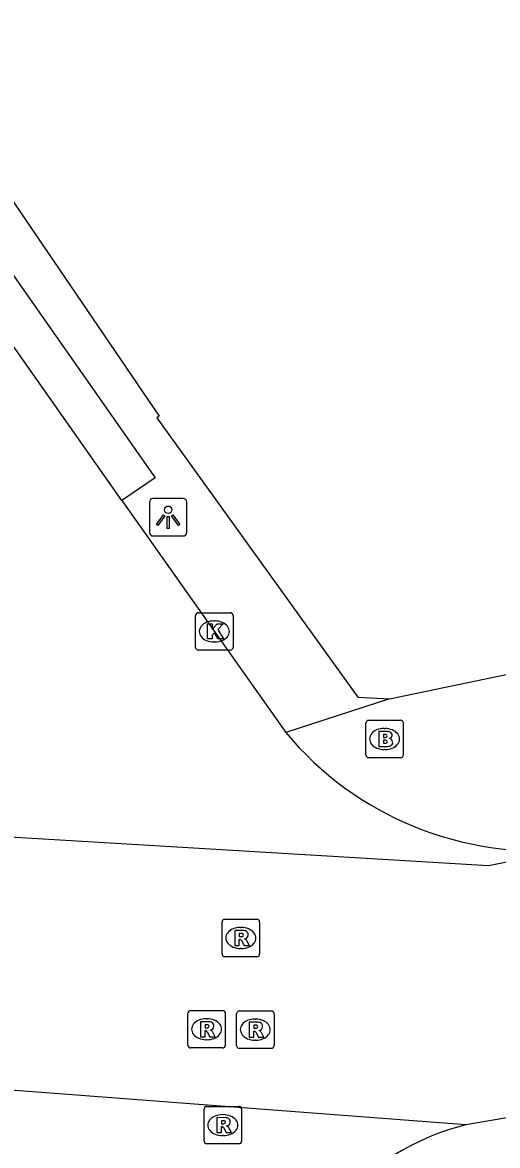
# Model space of a CAD drawing. Extents: x 161772 to 163123, y 383092 to 383917.
# Drawn here: x 162554.73 to 162567.41, y 383642.9 to 383672.88 of the extents above; entities that cross this region are included whole.
import ezdxf

# ---------------------------------------------------------------- set-up
doc = ezdxf.new("R2010")
doc.units = 0
for name, color, linetype in [('IMGEO_Brandkraan', 7, 'Continuous'), ('IMGEO_Kolk', 7, 'Continuous'), ('IMGEO_Lichtpunt', 7, 'Continuous'), ('IMGEO_Rijbaan_lokaal_open', 7, 'Continuous'), ('IMGEO_Rioolput', 7, 'Continuous'), ('IMGEO_Voetpad_open', 7, 'Continuous')]:
    doc.layers.add(name, color=color, linetype=linetype)

msp = doc.modelspace()

# ---------------------------------------------------------------- linework, layer by layer
at = {"layer": 'IMGEO_Brandkraan'}
for p, q in [((162563.894, 383653.327), (162563.894, 383654.179)), ((162563.969, 383654.253), (162564.821, 383654.253)), ((162564.895, 383654.179), (162564.895, 383653.327)), ((162564.382, 383654.033), (162564.407, 383654.033)), ((162564.405, 383653.473), (162564.38, 383653.473)), ((162564.821, 383653.253), (162563.969, 383653.253))]:
    msp.add_line(p, q, dxfattribs=at)
for points in [[(162563.894, 383653.327), (162563.894, 383654.179)], [(162563.969, 383654.253), (162564.821, 383654.253)], [(162564.895, 383654.179), (162564.895, 383653.327)], [(162564.242, 383653.953), (162564.242, 383653.553), (162564.455, 383653.553)], [(162564.473, 383653.953), (162564.242, 383653.953)], [(162564.421, 383653.872), (162564.367, 383653.872), (162564.367, 383653.796)], [(162564.367, 383653.796), (162564.42, 383653.796)], [(162564.429, 383653.72), (162564.367, 383653.72), (162564.367, 383653.639)], [(162564.367, 383653.639), (162564.429, 383653.639)], [(162564.821, 383653.253), (162563.969, 383653.253)]]:
    msp.add_lwpolyline(points, dxfattribs=at)
for centre, radius, start, end in [((162563.971, 383654.177), 0.0765, 91.552, 178.448), ((162563.971, 383654.177), 0.0765, 91.552, 178.448), ((162564.819, 383654.177), 0.0765, 1.552, 88.448), ((162564.819, 383654.177), 0.0765, 1.552, 88.448), ((162564.422, 383653.834), 0.0379, 267.8285, 90.9355), ((162564.477, 383653.808), 0.145, 59.4692, 91.5367), ((162564.502, 383653.855), 0.0922, 285.5137, 58.1501), ((162564.507, 383653.663), 0.105, 301.3115, 78.989), ((162564.43, 383653.679), 0.0404, 269.8759, 90.5077), ((162564.461, 383653.804), 0.251, 268.6676, 293.5347), ((162563.971, 383653.329), 0.0765, 181.552, 268.448), ((162563.971, 383653.329), 0.0765, 181.552, 268.448), ((162564.819, 383653.329), 0.0765, 271.552, 358.448), ((162564.819, 383653.329), 0.0765, 271.552, 358.448)]:
    msp.add_arc(centre, radius, start, end, dxfattribs=at)
for centre, major_axis, ratio, start_param, end_param in [((162564.381, 383653.753), (-0.387, 0.002), 0.722429, 4.712389, 7.853982), ((162564.406, 383653.753), (-0.39, 0.002), 0.717154, 1.570796, 4.712389)]:
    msp.add_ellipse(centre, major_axis=major_axis, ratio=ratio, start_param=start_param, end_param=end_param, dxfattribs=at)
at = {"layer": 'IMGEO_Kolk'}
for p, q in [((162559.424, 383657.125), (162560.276, 383657.125)), ((162559.349, 383656.199), (162559.349, 383657.051)), ((162559.837, 383656.905), (162559.862, 383656.905)), ((162560.35, 383657.051), (162560.35, 383656.199)), ((162559.86, 383656.345), (162559.835, 383656.345)), ((162560.276, 383656.125), (162559.424, 383656.125))]:
    msp.add_line(p, q, dxfattribs=at)
for points in [[(162559.424, 383657.125), (162560.276, 383657.125)], [(162559.349, 383656.199), (162559.349, 383657.051)], [(162559.67, 383656.825), (162559.793, 383656.825), (162559.793, 383656.674), (162559.923, 383656.825), (162560.087, 383656.825), (162559.941, 383656.674), (162560.094, 383656.425), (162559.942, 383656.425), (162559.857, 383656.589), (162559.793, 383656.522), (162559.793, 383656.425), (162559.67, 383656.425), (162559.67, 383656.825)], [(162560.35, 383657.051), (162560.35, 383656.199)], [(162560.276, 383656.125), (162559.424, 383656.125)]]:
    msp.add_lwpolyline(points, dxfattribs=at)
for centre, start, end in [((162559.426, 383657.049), 91.552, 178.448), ((162559.426, 383657.049), 91.552, 178.448), ((162560.274, 383657.049), 1.552, 88.448), ((162560.274, 383657.049), 1.552, 88.448), ((162559.426, 383656.201), 181.552, 268.448), ((162559.426, 383656.201), 181.552, 268.448), ((162560.274, 383656.201), 271.552, 358.448), ((162560.274, 383656.201), 271.552, 358.448)]:
    msp.add_arc(centre, 0.0765, start, end, dxfattribs=at)
for centre, major_axis, ratio, start_param, end_param in [((162559.836, 383656.625), (-0.387, 0.002), 0.722429, 4.712389, 7.853982), ((162559.861, 383656.625), (-0.39, 0.002), 0.717154, 1.570796, 4.712389)]:
    msp.add_ellipse(centre, major_axis=major_axis, ratio=ratio, start_param=start_param, end_param=end_param, dxfattribs=at)
at = {"layer": 'IMGEO_Lichtpunt'}
for p, q in [((162558.117, 383660.075), (162558.117, 383659.268)), ((162558.117, 383660.075), (162558.117, 383659.268)), ((162559.019, 383660.17), (162558.211, 383660.17)), ((162559.019, 383660.17), (162558.211, 383660.17)), ((162559.113, 383659.268), (162559.113, 383660.075)), ((162559.113, 383659.268), (162559.113, 383660.075)), ((162558.211, 383659.174), (162559.019, 383659.174)), ((162558.211, 383659.174), (162559.019, 383659.174))]:
    msp.add_line(p, q, dxfattribs=at)
for points in [[(162558.491, 383659.739), (162558.53, 383659.711), (162558.342, 383659.449), (162558.304, 383659.476), (162558.491, 383659.739)], [(162558.593, 383659.691), (162558.64, 383659.691), (162558.64, 383659.369), (162558.593, 383659.369), (162558.593, 383659.691)], [(162558.703, 383659.711), (162558.741, 383659.738), (162558.928, 383659.476), (162558.889, 383659.448), (162558.703, 383659.711)]]:
    msp.add_lwpolyline(points, dxfattribs=at)
msp.add_circle((162558.616, 383659.873), 0.0994, dxfattribs=at)
for centre, start, end in [((162558.211, 383660.075), 90, 180), ((162558.211, 383660.075), 90, 180), ((162559.019, 383660.075), 0, 90), ((162559.019, 383660.075), 0, 90), ((162558.211, 383659.268), 180, 270), ((162558.211, 383659.268), 180, 270), ((162559.019, 383659.268), 270, 0), ((162559.019, 383659.268), 270, 360)]:
    msp.add_arc(centre, 0.0946, start, end, dxfattribs=at)
at = {"layer": 'IMGEO_Rijbaan_lokaal_open'}
for points in [[(162557.377, 383660.116), (162552.616, 383666.884)], [(162557.377, 383660.116), (162561.758, 383653.93)], [(162569.386, 383650.816), (162567.171, 383650.365), (162548.585, 383651.484)], [(162566.564, 383643.453), (162548.214, 383644.855)], [(162571.364, 383644.272), (162566.564, 383643.453)]]:
    msp.add_lwpolyline(points, dxfattribs=at)
for centre, radius, start, end in [((162568.483, 383659.504), 8.735, 219.6526, 275.9336), ((162568.205, 383636.926), 6.731, 104.1117, 134.9371)]:
    msp.add_arc(centre, radius, start, end, dxfattribs=at)
at = {"layer": 'IMGEO_Rioolput'}
for p, q in [((162560.056, 383648.016), (162560.056, 383648.868)), ((162560.131, 383648.942), (162560.983, 383648.942)), ((162560.544, 383648.722), (162560.569, 383648.722)), ((162561.057, 383648.868), (162561.057, 383648.016)), ((162560.567, 383648.162), (162560.542, 383648.162)), ((162560.983, 383647.942), (162560.131, 383647.942)), ((162559.142, 383645.58), (162559.142, 383646.432)), ((162559.217, 383646.506), (162560.069, 383646.506)), ((162559.63, 383646.286), (162559.655, 383646.286)), ((162560.143, 383646.432), (162560.143, 383645.58)), ((162560.442, 383645.569), (162560.442, 383646.421)), ((162560.517, 383646.495), (162561.369, 383646.495)), ((162560.93, 383646.275), (162560.955, 383646.275)), ((162561.443, 383646.421), (162561.443, 383645.569)), ((162559.653, 383645.726), (162559.628, 383645.726)), ((162560.953, 383645.715), (162560.928, 383645.715)), ((162560.069, 383645.506), (162559.217, 383645.506)), ((162561.369, 383645.495), (162560.517, 383645.495)), ((162559.576, 383643.02), (162559.576, 383643.872)), ((162559.651, 383643.946), (162560.503, 383643.946)), ((162560.577, 383643.872), (162560.577, 383643.02)), ((162560.064, 383643.726), (162560.089, 383643.726)), ((162560.087, 383643.166), (162560.062, 383643.166)), ((162560.503, 383642.946), (162559.651, 383642.946))]:
    msp.add_line(p, q, dxfattribs=at)
for points in [[(162560.056, 383648.016), (162560.056, 383648.868)], [(162560.131, 383648.942), (162560.983, 383648.942)], [(162561.057, 383648.868), (162561.057, 383648.016)], [(162560.645, 383648.64), (162560.393, 383648.642), (162560.393, 383648.242)], [(162560.393, 383648.242), (162560.517, 383648.242), (162560.517, 383648.404), (162560.528, 383648.404)], [(162560.571, 383648.561), (162560.517, 383648.561), (162560.517, 383648.48)], [(162560.517, 383648.48), (162560.569, 383648.48)], [(162560.575, 383648.375), (162560.646, 383648.242), (162560.786, 383648.242), (162560.721, 383648.368)], [(162560.983, 383647.942), (162560.131, 383647.942)], [(162559.142, 383645.58), (162559.142, 383646.432)], [(162559.217, 383646.506), (162560.069, 383646.506)], [(162560.143, 383646.432), (162560.143, 383645.58)], [(162560.442, 383645.569), (162560.442, 383646.421)], [(162560.517, 383646.495), (162561.369, 383646.495)], [(162561.443, 383646.421), (162561.443, 383645.569)], [(162559.731, 383646.204), (162559.479, 383646.206), (162559.479, 383645.806)], [(162559.479, 383645.806), (162559.603, 383645.806), (162559.603, 383645.968), (162559.614, 383645.968)], [(162559.657, 383646.125), (162559.603, 383646.125), (162559.603, 383646.044)], [(162559.603, 383646.044), (162559.655, 383646.044)], [(162561.031, 383646.193), (162560.779, 383646.195), (162560.779, 383645.795)], [(162560.957, 383646.114), (162560.903, 383646.114), (162560.903, 383646.033)], [(162560.903, 383646.033), (162560.955, 383646.033)], [(162559.661, 383645.939), (162559.732, 383645.806), (162559.872, 383645.806), (162559.807, 383645.932)], [(162560.779, 383645.795), (162560.903, 383645.795), (162560.903, 383645.957), (162560.914, 383645.957)], [(162560.961, 383645.928), (162561.032, 383645.795), (162561.172, 383645.795), (162561.107, 383645.921)], [(162560.069, 383645.506), (162559.217, 383645.506)], [(162561.369, 383645.495), (162560.517, 383645.495)], [(162559.576, 383643.02), (162559.576, 383643.872)], [(162559.651, 383643.946), (162560.503, 383643.946)], [(162560.577, 383643.872), (162560.577, 383643.02)], [(162560.165, 383643.644), (162559.913, 383643.646), (162559.913, 383643.246)], [(162560.091, 383643.565), (162560.037, 383643.565), (162560.037, 383643.484)], [(162559.913, 383643.246), (162560.037, 383643.246), (162560.037, 383643.408), (162560.048, 383643.408)], [(162560.037, 383643.484), (162560.089, 383643.484)], [(162560.095, 383643.379), (162560.166, 383643.246), (162560.306, 383643.246), (162560.241, 383643.372)], [(162560.503, 383642.946), (162559.651, 383642.946)]]:
    msp.add_lwpolyline(points, dxfattribs=at)
for centre, radius, start, end in [((162560.133, 383648.866), 0.0765, 91.552, 178.448), ((162560.133, 383648.866), 0.0765, 91.552, 178.448), ((162560.981, 383648.866), 0.0765, 1.552, 88.448), ((162560.981, 383648.866), 0.0765, 1.552, 88.448), ((162560.527, 383648.351), 0.0533, 26.0293, 88.6989), ((162560.553, 383648.669), 0.19, 274.7715, 282.9687), ((162560.577, 383648.465), 0.0964, 77.0061, 93.1865), ((162560.591, 383648.522), 0.0378, 276.6634, 79.6772), ((162560.644, 383648.53), 0.109, 350.3612, 89.416), ((162560.642, 383648.53), 0.112, 277.5842, 350.9817), ((162560.626, 383648.315), 0.108, 29.5134, 73.7905), ((162560.133, 383648.018), 0.0765, 181.552, 268.448), ((162560.133, 383648.018), 0.0765, 181.552, 268.448), ((162560.981, 383648.018), 0.0765, 271.552, 358.448), ((162560.981, 383648.018), 0.0765, 271.552, 358.448), ((162559.219, 383646.43), 0.0765, 91.552, 178.448), ((162559.219, 383646.43), 0.0765, 91.552, 178.448), ((162560.067, 383646.43), 0.0765, 1.552, 88.448), ((162560.067, 383646.43), 0.0765, 1.552, 88.448), ((162560.519, 383646.419), 0.0765, 91.552, 178.448), ((162560.519, 383646.419), 0.0765, 91.552, 178.448), ((162561.367, 383646.419), 0.0765, 1.552, 88.448), ((162561.367, 383646.419), 0.0765, 1.552, 88.448), ((162559.613, 383645.915), 0.0533, 26.0293, 88.6989), ((162559.639, 383646.233), 0.19, 274.7715, 282.9687), ((162559.663, 383646.029), 0.0964, 77.0061, 93.1865), ((162559.677, 383646.086), 0.0378, 276.6634, 79.6772), ((162559.73, 383646.094), 0.109, 350.3612, 89.416), ((162559.728, 383646.094), 0.112, 277.5842, 350.9817), ((162559.712, 383645.879), 0.108, 29.5134, 73.7905), ((162560.939, 383646.222), 0.19, 274.7715, 282.9687), ((162560.963, 383646.018), 0.0964, 77.0061, 93.1865), ((162560.977, 383646.075), 0.0378, 276.6634, 79.6772), ((162561.03, 383646.083), 0.109, 350.3612, 89.416), ((162561.028, 383646.083), 0.112, 277.5842, 350.9817), ((162561.012, 383645.868), 0.108, 29.5134, 73.7905), ((162560.913, 383645.904), 0.0533, 26.0293, 88.6989), ((162559.219, 383645.582), 0.0765, 181.552, 268.448), ((162559.219, 383645.582), 0.0765, 181.552, 268.448), ((162560.067, 383645.582), 0.0765, 271.552, 358.448), ((162560.067, 383645.582), 0.0765, 271.552, 358.448), ((162560.519, 383645.571), 0.0765, 181.552, 268.448), ((162560.519, 383645.571), 0.0765, 181.552, 268.448), ((162561.367, 383645.571), 0.0765, 271.552, 358.448), ((162561.367, 383645.571), 0.0765, 271.552, 358.448), ((162559.653, 383643.87), 0.0765, 91.552, 178.448), ((162559.653, 383643.87), 0.0765, 91.552, 178.448), ((162560.501, 383643.87), 0.0765, 1.552, 88.448), ((162560.501, 383643.87), 0.0765, 1.552, 88.448), ((162560.097, 383643.469), 0.0964, 77.0061, 93.1865), ((162560.164, 383643.534), 0.109, 350.3612, 89.416), ((162560.047, 383643.355), 0.0533, 26.0293, 88.6989), ((162560.073, 383643.673), 0.19, 274.7715, 282.9687), ((162560.111, 383643.526), 0.0378, 276.6634, 79.6772), ((162560.162, 383643.534), 0.112, 277.5842, 350.9817), ((162560.146, 383643.319), 0.108, 29.5134, 73.7905), ((162559.653, 383643.022), 0.0765, 181.552, 268.448), ((162559.653, 383643.022), 0.0765, 181.552, 268.448), ((162560.501, 383643.022), 0.0765, 271.552, 358.448), ((162560.501, 383643.022), 0.0765, 271.552, 358.448)]:
    msp.add_arc(centre, radius, start, end, dxfattribs=at)
for centre, major_axis, ratio, start_param, end_param in [((162560.543, 383648.442), (-0.387, 0.002), 0.722429, 4.712389, 7.853982), ((162560.568, 383648.442), (-0.39, 0.002), 0.717154, 1.570796, 4.712389), ((162559.629, 383646.006), (-0.387, 0.002), 0.722429, 4.712389, 7.853982), ((162559.654, 383646.006), (-0.39, 0.002), 0.717154, 1.570796, 4.712389), ((162560.929, 383645.995), (-0.387, 0.002), 0.722429, 4.712389, 7.853982), ((162560.954, 383645.995), (-0.39, 0.002), 0.717154, 1.570796, 4.712389), ((162560.063, 383643.446), (-0.387, 0.002), 0.722429, 4.712389, 7.853982), ((162560.088, 383643.446), (-0.39, 0.002), 0.717154, 1.570796, 4.712389)]:
    msp.add_ellipse(centre, major_axis=major_axis, ratio=ratio, start_param=start_param, end_param=end_param, dxfattribs=at)
at = {"layer": 'IMGEO_Voetpad_open'}
for points in [[(162501.671, 383746.608), (162501.572, 383743.869), (162542.289, 383686.012), (162558.377, 383662.372), (162558.317, 383662.324), (162563.678, 383654.867), (162564.526, 383654.823)], [(162564.526, 383654.823), (162577.76, 383657.588), (162583.906, 383659.444), (162630.629, 383687.342)], [(162552.616, 383666.884), (162553.498, 383667.523), (162558.271, 383660.726), (162557.377, 383660.116)], [(162564.526, 383654.823), (162561.758, 383653.93)]]:
    msp.add_lwpolyline(points, dxfattribs=at)

doc.saveas('drawing.dxf')
